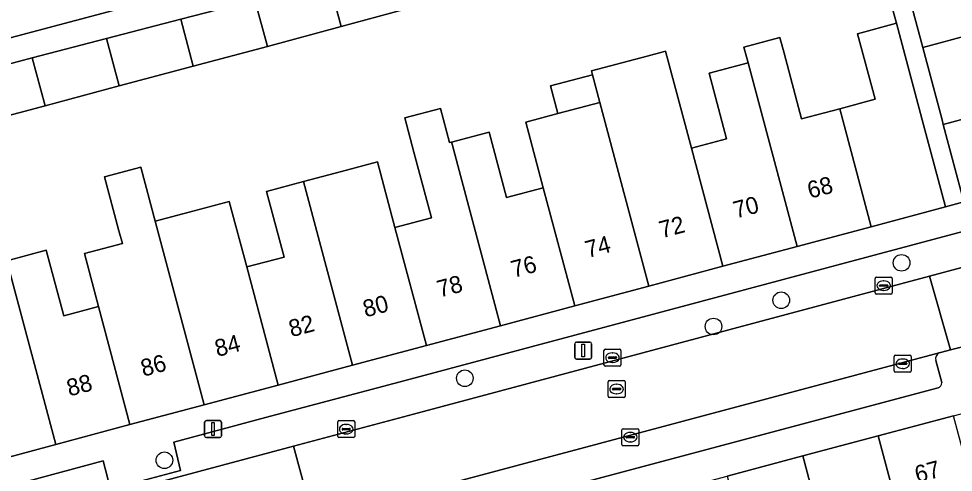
# Model space of a CAD drawing. Extents: x 162542 to 163147, y 380779 to 381521.
# Drawn here: x 162852.1 to 162907.2, y 381084.1 to 381110.8 of the extents above; entities that cross this region are included whole.
import ezdxf

# ---------------------------------------------------------------- set-up
doc = ezdxf.new("R2010")
doc.units = 0
for name, color, linetype in [('IMGEO_Boom', 7, 'Continuous'), ('IMGEO_Erf', 7, 'Continuous'), ('IMGEO_Kolk', 7, 'Continuous'), ('IMGEO_Lichtmast', 7, 'Continuous'), ('IMGEO_Pand', 7, 'Continuous'), ('IMGEO_Pand_nummerreeks', 7, 'Continuous'), ('IMGEO_Parkeervlak_open', 7, 'Continuous'), ('IMGEO_Rijbaan_lokaal_open', 7, 'Continuous'), ('IMGEO_Rioolput', 7, 'Continuous'), ('IMGEO_Voetpad_open', 7, 'Continuous')]:
    doc.layers.add(name, color=color, linetype=linetype)

msp = doc.modelspace()

# ---------------------------------------------------------------- linework, layer by layer
at = {"layer": 'IMGEO_Boom'}
for centre in [(162904.119, 381096.414), (162897.031, 381094.211), (162893.042, 381092.664), (162878.397, 381089.614), (162860.706, 381084.784)]:
    msp.add_circle(centre, 0.489, dxfattribs=at)
at = {"layer": 'IMGEO_Erf'}
for points in [[(162851.43, 381096.539), (162853.749, 381097.158), (162854.781, 381093.294), (162856.825, 381093.84), (162855.994, 381096.96), (162858.228, 381097.555), (162858.029, 381098.301), (162857.181, 381101.483), (162859.313, 381102.051), (162860.16, 381098.87), (162862.454, 381099.482), (162864.525, 381100.035), (162865.556, 381096.171), (162867.756, 381096.758), (162866.724, 381100.622), (162868.891, 381101.201), (162871.14, 381101.801), (162873.253, 381102.365), (162874.285, 381098.501), (162876.432, 381099.075), (162875.4, 381102.939), (162874.863, 381104.948), (162876.964, 381105.51), (162877.501, 381103.501), (162877.622, 381103.533), (162879.825, 381104.121), (162880.857, 381100.257), (162883.015, 381100.833), (162881.983, 381104.697), (162883.882, 381105.204), (162883.446, 381106.836), (162885.916, 381107.496), (162885.857, 381107.716), (162889.141, 381108.593), (162890.074, 381108.842), (162890.223, 381108.882), (162891.746, 381103.164), (162893.813, 381103.716), (162892.781, 381107.58), (162895.082, 381108.194), (162894.834, 381109.127), (162896.948, 381109.69), (162897.197, 381108.759), (162898.229, 381104.895), (162900.475, 381105.495), (162902.557, 381106.051), (162901.525, 381109.915), (162903.813, 381110.528), (162901.61, 381118.51)], [(162875.481, 381111.506), (162871.121, 381110.329), (162866.769, 381109.164), (162862.404, 381108), (162858.038, 381106.837), (162853.673, 381105.673), (162849.306, 381104.509)]]:
    msp.add_lwpolyline(points, dxfattribs=at)
at = {"layer": 'IMGEO_Kolk'}
for p, q in [((162902.565, 381094.647), (162902.565, 381095.499)), ((162902.64, 381095.573), (162903.492, 381095.573)), ((162902.824, 381095.067), (162902.824, 381095.079)), ((162902.867, 381095.116), (162903.265, 381095.116)), ((162903.053, 381095.353), (162903.078, 381095.353)), ((162903.308, 381095.079), (162903.308, 381095.067)), ((162903.566, 381095.499), (162903.566, 381094.647)), ((162903.492, 381094.573), (162902.64, 381094.573)), ((162903.262, 381095.03), (162902.864, 381095.03)), ((162903.076, 381094.793), (162903.051, 381094.793)), ((162886.593, 381090.4), (162886.593, 381091.252)), ((162886.668, 381091.326), (162887.52, 381091.326)), ((162887.594, 381091.252), (162887.594, 381090.4)), ((162886.852, 381090.82), (162886.852, 381090.832)), ((162887.29, 381090.783), (162886.892, 381090.783)), ((162886.895, 381090.869), (162887.293, 381090.869)), ((162887.081, 381091.106), (162887.106, 381091.106)), ((162887.336, 381090.832), (162887.336, 381090.82)), ((162903.688, 381090.043), (162903.688, 381090.895)), ((162903.763, 381090.969), (162904.615, 381090.969)), ((162904.176, 381090.749), (162904.201, 381090.749)), ((162904.689, 381090.895), (162904.689, 381090.043)), ((162887.52, 381090.326), (162886.668, 381090.326)), ((162887.104, 381090.546), (162887.079, 381090.546)), ((162903.947, 381090.463), (162903.947, 381090.475)), ((162904.385, 381090.426), (162903.987, 381090.426)), ((162903.99, 381090.512), (162904.388, 381090.512)), ((162904.199, 381090.189), (162904.174, 381090.189)), ((162904.431, 381090.475), (162904.431, 381090.463)), ((162904.615, 381089.969), (162903.763, 381089.969)), ((162870.91, 381086.193), (162870.91, 381087.045)), ((162870.985, 381087.119), (162871.837, 381087.119)), ((162871.398, 381086.899), (162871.423, 381086.899)), ((162871.911, 381087.045), (162871.911, 381086.193)), ((162871.169, 381086.613), (162871.169, 381086.625)), ((162871.607, 381086.576), (162871.209, 381086.576)), ((162871.212, 381086.662), (162871.61, 381086.662)), ((162871.421, 381086.339), (162871.396, 381086.339)), ((162871.653, 381086.625), (162871.653, 381086.613)), ((162887.644, 381085.717), (162887.644, 381086.569)), ((162887.719, 381086.643), (162888.571, 381086.643)), ((162888.132, 381086.423), (162888.157, 381086.423)), ((162888.645, 381086.569), (162888.645, 381085.717)), ((162871.837, 381086.119), (162870.985, 381086.119)), ((162887.903, 381086.137), (162887.903, 381086.149)), ((162888.341, 381086.1), (162887.943, 381086.1)), ((162887.946, 381086.186), (162888.344, 381086.186)), ((162888.155, 381085.863), (162888.13, 381085.863)), ((162888.387, 381086.149), (162888.387, 381086.137)), ((162888.571, 381085.643), (162887.719, 381085.643))]:
    msp.add_line(p, q, dxfattribs=at)
for points in [[(162902.565, 381094.647), (162902.565, 381095.499)], [(162902.64, 381095.573), (162903.492, 381095.573)], [(162903.566, 381095.499), (162903.566, 381094.647)], [(162903.492, 381094.573), (162902.64, 381094.573)], [(162886.593, 381090.4), (162886.593, 381091.252)], [(162886.668, 381091.326), (162887.52, 381091.326)], [(162887.594, 381091.252), (162887.594, 381090.4)], [(162903.688, 381090.043), (162903.688, 381090.895)], [(162903.763, 381090.969), (162904.615, 381090.969)], [(162904.689, 381090.895), (162904.689, 381090.043)], [(162887.52, 381090.326), (162886.668, 381090.326)], [(162904.615, 381089.969), (162903.763, 381089.969)], [(162870.91, 381086.193), (162870.91, 381087.045)], [(162870.985, 381087.119), (162871.837, 381087.119)], [(162871.911, 381087.045), (162871.911, 381086.193)], [(162887.644, 381085.717), (162887.644, 381086.569)], [(162887.719, 381086.643), (162888.571, 381086.643)], [(162888.645, 381086.569), (162888.645, 381085.717)], [(162871.837, 381086.119), (162870.985, 381086.119)], [(162888.571, 381085.643), (162887.719, 381085.643)]]:
    msp.add_lwpolyline(points, dxfattribs=at)
for centre, radius, start, end in [((162902.642, 381095.497), 0.0765, 91.552, 178.448), ((162902.642, 381095.497), 0.0765, 91.552, 178.448), ((162902.864, 381095.076), 0.0403, 85.8775, 175.7526), ((162903.269, 381095.078), 0.0386, 1.7309, 96.639), ((162903.49, 381095.497), 0.0765, 1.552, 88.448), ((162903.49, 381095.497), 0.0765, 1.552, 88.448), ((162902.642, 381094.649), 0.0765, 181.552, 268.448), ((162902.642, 381094.649), 0.0765, 181.552, 268.448), ((162902.861, 381095.066), 0.0366, 178.938, 274.7102), ((162903.265, 381095.073), 0.043, 264.8664, 352.4533), ((162903.49, 381094.649), 0.0765, 271.552, 358.448), ((162903.49, 381094.649), 0.0765, 271.552, 358.448), ((162886.67, 381091.25), 0.0765, 91.552, 178.448), ((162886.67, 381091.25), 0.0765, 91.552, 178.448), ((162887.518, 381091.25), 0.0765, 1.552, 88.448), ((162887.518, 381091.25), 0.0765, 1.552, 88.448), ((162886.892, 381090.829), 0.0403, 85.8775, 175.7526), ((162886.889, 381090.819), 0.0366, 178.938, 274.7102), ((162887.293, 381090.826), 0.043, 264.8664, 352.4533), ((162887.297, 381090.831), 0.0386, 1.7309, 96.639), ((162903.765, 381090.893), 0.0765, 91.552, 178.448), ((162903.765, 381090.893), 0.0765, 91.552, 178.448), ((162904.613, 381090.893), 0.0765, 1.552, 88.448), ((162904.613, 381090.893), 0.0765, 1.552, 88.448), ((162886.67, 381090.402), 0.0765, 181.552, 268.448), ((162886.67, 381090.402), 0.0765, 181.552, 268.448), ((162887.518, 381090.402), 0.0765, 271.552, 358.448), ((162887.518, 381090.402), 0.0765, 271.552, 358.448), ((162903.987, 381090.472), 0.0403, 85.8775, 175.7526), ((162903.984, 381090.462), 0.0366, 178.938, 274.7102), ((162904.388, 381090.469), 0.043, 264.8664, 352.4533), ((162904.392, 381090.474), 0.0386, 1.7309, 96.639), ((162903.765, 381090.045), 0.0765, 181.552, 268.448), ((162903.765, 381090.045), 0.0765, 181.552, 268.448), ((162904.613, 381090.045), 0.0765, 271.552, 358.448), ((162904.613, 381090.045), 0.0765, 271.552, 358.448), ((162870.987, 381087.043), 0.0765, 91.552, 178.448), ((162870.987, 381087.043), 0.0765, 91.552, 178.448), ((162871.835, 381087.043), 0.0765, 1.552, 88.448), ((162871.835, 381087.043), 0.0765, 1.552, 88.448), ((162871.209, 381086.622), 0.0403, 85.8775, 175.7526), ((162871.206, 381086.612), 0.0366, 178.938, 274.7102), ((162871.61, 381086.619), 0.043, 264.8664, 352.4533), ((162871.614, 381086.624), 0.0386, 1.7309, 96.639), ((162887.721, 381086.567), 0.0765, 91.552, 178.448), ((162887.721, 381086.567), 0.0765, 91.552, 178.448), ((162888.569, 381086.567), 0.0765, 1.552, 88.448), ((162888.569, 381086.567), 0.0765, 1.552, 88.448), ((162870.987, 381086.195), 0.0765, 181.552, 268.448), ((162870.987, 381086.195), 0.0765, 181.552, 268.448), ((162871.835, 381086.195), 0.0765, 271.552, 358.448), ((162871.835, 381086.195), 0.0765, 271.552, 358.448), ((162887.721, 381085.719), 0.0765, 181.552, 268.448), ((162887.721, 381085.719), 0.0765, 181.552, 268.448), ((162887.943, 381086.146), 0.0403, 85.8775, 175.7526), ((162887.94, 381086.136), 0.0366, 178.938, 274.7102), ((162888.344, 381086.143), 0.043, 264.8664, 352.4533), ((162888.348, 381086.148), 0.0386, 1.7309, 96.639), ((162888.569, 381085.719), 0.0765, 271.552, 358.448), ((162888.569, 381085.719), 0.0765, 271.552, 358.448)]:
    msp.add_arc(centre, radius, start, end, dxfattribs=at)
for centre, major_axis, ratio, start_param, end_param in [((162903.052, 381095.073), (-0.387, 0.002), 0.722429, 4.712389, 7.853982), ((162903.077, 381095.073), (-0.39, 0.002), 0.717154, 1.570796, 4.712389), ((162887.08, 381090.826), (-0.387, 0.002), 0.722429, 4.712389, 7.853982), ((162887.105, 381090.826), (-0.39, 0.002), 0.717154, 1.570796, 4.712389), ((162904.175, 381090.469), (-0.387, 0.002), 0.722429, 4.712389, 7.853982), ((162904.2, 381090.469), (-0.39, 0.002), 0.717154, 1.570796, 4.712389), ((162871.397, 381086.619), (-0.387, 0.002), 0.722429, 4.712389, 7.853982), ((162871.422, 381086.619), (-0.39, 0.002), 0.717154, 1.570796, 4.712389), ((162888.131, 381086.143), (-0.387, 0.002), 0.722429, 4.712389, 7.853982), ((162888.156, 381086.143), (-0.39, 0.002), 0.717154, 1.570796, 4.712389)]:
    msp.add_ellipse(centre, major_axis=major_axis, ratio=ratio, start_param=start_param, end_param=end_param, dxfattribs=at)
at = {"layer": 'IMGEO_Lichtmast'}
for p, q in [((162884.873, 381090.843), (162884.873, 381091.643)), ((162884.873, 381091.643), (162884.873, 381090.843)), ((162884.973, 381091.743), (162885.763, 381091.743)), ((162885.763, 381091.743), (162884.973, 381091.743)), ((162885.863, 381091.643), (162885.863, 381090.843)), ((162885.863, 381090.843), (162885.863, 381091.643)), ((162885.763, 381090.743), (162884.973, 381090.743)), ((162884.973, 381090.743), (162885.763, 381090.743)), ((162863.075, 381086.224), (162863.075, 381087.024)), ((162863.075, 381087.024), (162863.075, 381086.224)), ((162863.175, 381087.124), (162863.965, 381087.124)), ((162863.965, 381087.124), (162863.175, 381087.124)), ((162864.065, 381087.024), (162864.065, 381086.224)), ((162864.065, 381086.224), (162864.065, 381087.024)), ((162863.965, 381086.124), (162863.175, 381086.124)), ((162863.175, 381086.124), (162863.965, 381086.124))]:
    msp.add_line(p, q, dxfattribs=at)
for points in [[(162885.293, 381091.618), (162885.443, 381091.618), (162885.443, 381090.868), (162885.293, 381090.868), (162885.293, 381091.618)], [(162863.495, 381086.999), (162863.645, 381086.999), (162863.645, 381086.249), (162863.495, 381086.249), (162863.495, 381086.999)]]:
    msp.add_lwpolyline(points, dxfattribs=at)
for centre, start, end in [((162884.973, 381091.643), 90, 180), ((162884.973, 381091.643), 90, 180), ((162885.763, 381091.643), 0, 90), ((162885.763, 381091.643), 360, 90), ((162884.973, 381090.843), 180, 270), ((162884.973, 381090.843), 180, 270), ((162885.763, 381090.843), 270, 0), ((162885.763, 381090.843), 270, 0), ((162863.175, 381087.024), 90, 180), ((162863.175, 381087.024), 90, 180), ((162863.965, 381087.024), 0, 90), ((162863.965, 381087.024), 360, 90), ((162863.175, 381086.224), 180, 270), ((162863.175, 381086.224), 180, 270), ((162863.965, 381086.224), 270, 0), ((162863.965, 381086.224), 270, 0)]:
    msp.add_arc(centre, 0.1, start, end, dxfattribs=at)
at = {"layer": 'IMGEO_Pand'}
for points in [[(162905.367, 381109.1), (162908.136, 381109.847), (162906.926, 381114.388), (162904.158, 381113.641)], [(162870.394, 381113.056), (162871.121, 381110.329), (162875.481, 381111.506), (162874.757, 381114.199)], [(162866.036, 381111.915), (162866.769, 381109.164), (162871.121, 381110.329), (162870.394, 381113.056)], [(162861.666, 381110.771), (162862.404, 381108), (162866.769, 381109.164), (162866.036, 381111.915)], [(162857.295, 381109.627), (162858.038, 381106.837), (162862.404, 381108), (162861.666, 381110.771)], [(162902.328, 381098.541), (162906.714, 381099.712), (162905.419, 381104.542), (162903.813, 381110.528), (162901.525, 381109.915), (162902.557, 381106.051), (162900.475, 381105.495)], [(162852.924, 381108.483), (162853.673, 381105.673), (162858.038, 381106.837), (162857.295, 381109.627)], [(162900.475, 381105.495), (162898.229, 381104.895), (162897.197, 381108.759), (162896.948, 381109.69), (162894.834, 381109.127), (162895.082, 381108.194), (162897.964, 381097.375), (162902.328, 381098.541)], [(162905.367, 381109.1), (162906.504, 381104.831), (162906.576, 381104.561), (162909.345, 381105.308), (162909.275, 381105.569), (162908.136, 381109.847)], [(162891.746, 381103.164), (162890.223, 381108.882), (162890.074, 381108.842), (162889.141, 381108.593), (162885.857, 381107.716), (162885.916, 381107.496), (162886.351, 381105.863), (162889.234, 381095.043), (162893.599, 381096.209)], [(162848.552, 381107.338), (162849.306, 381104.509), (162853.673, 381105.673), (162852.924, 381108.483)], [(162891.746, 381103.164), (162893.599, 381096.209), (162897.964, 381097.375), (162895.082, 381108.194), (162892.781, 381107.58), (162893.813, 381103.716)], [(162885.916, 381107.496), (162883.446, 381106.836), (162883.882, 381105.204), (162886.351, 381105.863)], [(162886.351, 381105.863), (162883.882, 381105.204), (162881.983, 381104.697), (162883.015, 381100.833), (162884.868, 381093.877), (162889.234, 381095.043)], [(162877.656, 381103.404), (162877.622, 381103.533), (162877.501, 381103.501), (162876.964, 381105.51), (162874.863, 381104.948), (162875.4, 381102.939), (162876.432, 381099.075), (162874.285, 381098.501), (162876.139, 381091.546), (162880.504, 381092.712)], [(162906.576, 381104.561), (162907.791, 381100.001), (162910.56, 381100.744), (162909.345, 381105.308)], [(162877.622, 381103.533), (162877.656, 381103.404), (162880.504, 381092.712), (162884.868, 381093.877), (162883.015, 381100.833), (162880.857, 381100.257), (162879.825, 381104.121)], [(162868.891, 381101.201), (162871.774, 381090.38), (162876.139, 381091.546), (162874.285, 381098.501), (162873.253, 381102.365), (162871.14, 381101.801)], [(162860.16, 381098.87), (162859.313, 381102.051), (162857.181, 381101.483), (162858.029, 381098.301), (162858.228, 381097.555), (162855.994, 381096.96), (162856.825, 381093.84), (162858.678, 381086.882), (162863.043, 381088.048)], [(162868.891, 381101.201), (162866.724, 381100.622), (162867.756, 381096.758), (162865.556, 381096.171), (162867.409, 381089.214), (162871.774, 381090.38)], [(162863.043, 381088.048), (162867.409, 381089.214), (162865.556, 381096.171), (162864.525, 381100.035), (162862.454, 381099.482), (162860.16, 381098.87)], [(162858.678, 381086.882), (162856.825, 381093.84), (162854.781, 381093.294), (162853.749, 381097.158), (162851.43, 381096.539), (162854.314, 381085.717)], [(162854.314, 381085.717), (162851.43, 381096.539), (162849.334, 381095.979), (162850.366, 381092.115), (162848.125, 381091.517), (162849.985, 381084.561)], [(162909.038, 381080.452), (162907.185, 381087.409), (162902.741, 381086.224), (162905.623, 381075.401), (162907.774, 381075.975), (162906.743, 381079.84)], [(162898.297, 381085.038), (162900.149, 381078.081), (162902.309, 381078.657), (162903.34, 381074.792), (162905.623, 381075.401), (162902.741, 381086.224)], [(162898.297, 381085.038), (162893.852, 381083.852), (162896.734, 381073.03), (162898.886, 381073.604), (162898.667, 381074.424), (162900.96, 381075.034), (162900.149, 381078.081)]]:
    msp.add_lwpolyline(points, close=True, dxfattribs=at)
at = {"layer": 'IMGEO_Parkeervlak_open'}
for points in [[(162875.371, 381087.503), (162905.759, 381095.626), (162907.674, 381096.138), (162922.875, 381100.201), (162922.391, 381102.163), (162907.148, 381098.095), (162874.876, 381089.481), (162866.655, 381087.296), (162861.251, 381085.851), (162861.656, 381084.179), (162857.529, 381083.089), (162857.097, 381084.74), (162829.44, 381077.293), (162824.507, 381075.999), (162813.905, 381073.131)], [(162906.341, 381091.119), (162871.254, 381081.738)], [(162906.484, 381089.358), (162906.142, 381090.654)], [(162872.337, 381079.995), (162906.267, 381089.06)], [(162813.721, 381070.983), (162851.581, 381081.128), (162868.302, 381085.609), (162875.371, 381087.503)]]:
    msp.add_lwpolyline(points, dxfattribs=at)
for centre, radius, start, end in [((162906.514, 381090.77), 0.39, 116.3668, 197.2955), ((162906.216, 381089.325), 0.27, 280.9696, 6.9071)]:
    msp.add_arc(centre, radius, start, end, dxfattribs=at)
at = {"layer": 'IMGEO_Rijbaan_lokaal_open'}
for points in [[(162901.595, 381122.971), (162901.741, 381122.714), (162904.267, 381123.387), (162904.26, 381123.431), (162912.087, 381125.607), (162919.026, 381127.451), (162917.722, 381132.729), (162865.087, 381118.745), (162860.735, 381117.589), (162802.147, 381102.023), (162803.453, 381096.881), (162812.174, 381099.193), (162820.968, 381101.532), (162820.992, 381101.538)], [(162906.341, 381091.119), (162906.488, 381091.158), (162906.998, 381091.296), (162905.759, 381095.626), (162875.371, 381087.503), (162868.302, 381085.609), (162869.48, 381081.274), (162871.174, 381081.717), (162871.254, 381081.738)]]:
    msp.add_lwpolyline(points, close=True, dxfattribs=at)
for points in [[(162923.757, 381100.428), (162922.875, 381100.201), (162907.674, 381096.138), (162905.759, 381095.626), (162906.998, 381091.296), (162908.323, 381091.615)], [(162868.468, 381080.86), (162869.48, 381081.274), (162868.302, 381085.609), (162851.581, 381081.128), (162852.809, 381076.882), (162853.828, 381077.1)]]:
    msp.add_lwpolyline(points, dxfattribs=at)
at = {"layer": 'IMGEO_Rioolput'}
for p, q in [((162886.835, 381088.554), (162886.835, 381089.406)), ((162886.91, 381089.48), (162887.762, 381089.48)), ((162887.137, 381089.023), (162887.535, 381089.023)), ((162887.323, 381089.26), (162887.348, 381089.26)), ((162887.836, 381089.406), (162887.836, 381088.554)), ((162887.762, 381088.48), (162886.91, 381088.48)), ((162887.094, 381088.974), (162887.094, 381088.986)), ((162887.532, 381088.937), (162887.134, 381088.937)), ((162887.346, 381088.7), (162887.321, 381088.7)), ((162887.578, 381088.986), (162887.578, 381088.974))]:
    msp.add_line(p, q, dxfattribs=at)
for points in [[(162886.835, 381088.554), (162886.835, 381089.406)], [(162886.91, 381089.48), (162887.762, 381089.48)], [(162887.836, 381089.406), (162887.836, 381088.554)], [(162887.762, 381088.48), (162886.91, 381088.48)]]:
    msp.add_lwpolyline(points, dxfattribs=at)
for centre, radius, start, end in [((162886.912, 381089.404), 0.0765, 91.552, 178.448), ((162886.912, 381089.404), 0.0765, 91.552, 178.448), ((162887.134, 381088.983), 0.0403, 85.8775, 175.7526), ((162887.539, 381088.985), 0.0386, 1.7309, 96.639), ((162887.76, 381089.404), 0.0765, 1.552, 88.448), ((162887.76, 381089.404), 0.0765, 1.552, 88.448), ((162886.912, 381088.556), 0.0765, 181.552, 268.448), ((162886.912, 381088.556), 0.0765, 181.552, 268.448), ((162887.131, 381088.973), 0.0366, 178.938, 274.7102), ((162887.535, 381088.98), 0.043, 264.8664, 352.4533), ((162887.76, 381088.556), 0.0765, 271.552, 358.448), ((162887.76, 381088.556), 0.0765, 271.552, 358.448)]:
    msp.add_arc(centre, radius, start, end, dxfattribs=at)
for centre, major_axis, ratio, start_param, end_param in [((162887.322, 381088.98), (-0.387, 0.002), 0.722429, 4.712389, 7.853982), ((162887.347, 381088.98), (-0.39, 0.002), 0.717154, 1.570796, 4.712389)]:
    msp.add_ellipse(centre, major_axis=major_axis, ratio=ratio, start_param=start_param, end_param=end_param, dxfattribs=at)
at = {"layer": 'IMGEO_Voetpad_open'}
for points in [[(162901.595, 381122.971), (162820.992, 381101.538), (162820.968, 381101.532), (162823.546, 381092.17), (162824.764, 381087.576), (162825.896, 381082.991), (162827.103, 381078.447), (162828.195, 381078.741), (162826.905, 381083.572), (162825.305, 381089.562), (162823.171, 381097.541), (162822.411, 381100.495), (162826.686, 381101.614), (162831.028, 381102.751), (162835.381, 381103.891), (162839.723, 381105.027), (162844.034, 381106.156), (162848.552, 381107.338), (162852.924, 381108.483), (162857.295, 381109.627), (162861.666, 381110.771), (162866.036, 381111.915)], [(162901.61, 381118.51), (162903.813, 381110.528), (162905.419, 381104.542), (162906.714, 381099.712), (162907.791, 381100.001), (162906.576, 381104.561), (162906.504, 381104.831), (162905.367, 381109.1), (162904.158, 381113.641)], [(162907.148, 381098.095), (162922.391, 381102.163), (162922.875, 381100.201), (162923.757, 381100.428)], [(162907.791, 381100.001), (162906.714, 381099.712), (162902.328, 381098.541), (162897.964, 381097.375), (162893.599, 381096.209), (162889.234, 381095.043), (162884.868, 381093.877), (162880.504, 381092.712), (162876.139, 381091.546), (162871.774, 381090.38), (162867.409, 381089.214), (162863.043, 381088.048), (162858.678, 381086.882), (162854.314, 381085.717), (162849.985, 381084.561)], [(162813.905, 381073.131), (162824.507, 381075.999), (162824.218, 381077.039), (162829.156, 381078.395), (162829.44, 381077.293), (162857.097, 381084.74), (162857.529, 381083.089), (162861.656, 381084.179), (162861.251, 381085.851), (162866.655, 381087.296), (162874.876, 381089.481), (162907.148, 381098.095)], [(162908.323, 381091.615), (162906.998, 381091.296), (162906.488, 381091.158), (162906.341, 381091.119)], [(162906.142, 381090.654), (162906.484, 381089.358)], [(162864.518, 381076.093), (162867.103, 381076.714), (162871.63, 381077.922), (162876.074, 381079.108), (162880.519, 381080.294), (162884.963, 381081.48), (162889.408, 381082.666), (162893.852, 381083.852), (162898.297, 381085.038), (162902.741, 381086.224), (162907.185, 381087.409), (162909.899, 381088.134), (162911.688, 381088.611), (162914.414, 381089.326)], [(162906.267, 381089.06), (162872.337, 381079.995)]]:
    msp.add_lwpolyline(points, dxfattribs=at)
for centre, radius, start, end in [((162906.514, 381090.77), 0.39, 116.3668, 197.2955), ((162906.216, 381089.325), 0.27, 280.9696, 6.9071)]:
    msp.add_arc(centre, radius, start, end, dxfattribs=at)

# ---------------------------------------------------------------- texts
at = {"layer": 'IMGEO_Pand_nummerreeks'}
for s, rotation, p in [('68', 14.9542, (162898.724, 381100.187)), ('70', 14.9536, (162894.362, 381099.021)), ('72', 14.9542, (162889.995, 381097.855)), ('74', 14.9542, (162885.636, 381096.691)), ('76', 14.9536, (162881.274, 381095.525)), ('78', 14.9542, (162876.914, 381094.362)), ('80', 14.9536, (162872.551, 381093.196)), ('82', 14.9536, (162868.184, 381092.029)), ('84', 14.9536, (162863.825, 381090.865)), ('86', 14.9542, (162859.463, 381089.701)), ('88', 14.9536, (162855.103, 381088.536)), ('67', 14.9406, (162905.047, 381083.444))]:
    msp.add_text(s, height=1, rotation=rotation, dxfattribs=at).set_placement(p)

doc.saveas('drawing.dxf')
